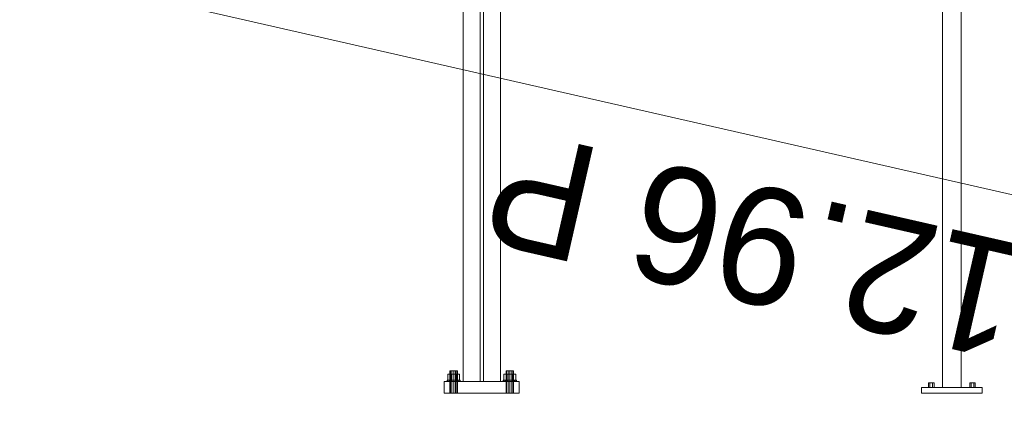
# Model space of a CAD drawing. Header units: millimetres. Extents: x -3490 to 61924, y -72580 to 6847.
# Tile 751 of 1056: x 20618 to 22720, y -67 to 798. Entities that reach past the tile are written whole.
import ezdxf

# ---------------------------------------------------------------- set-up
doc = ezdxf.new("R2010")
doc.units = ezdxf.units.MM
for name, color, linetype, lineweight in [('COTAS_P', 1, 'Continuous', 0), ('lateral_C02', 7, 'Continuous', 0), ('lateral_C10', 7, 'Continuous', 0)]:
    doc.layers.add(name, color=color, linetype=linetype, lineweight=lineweight)
doc.dimstyles.new('R19_100', dxfattribs={"dimtxt": 250, "dimasz": 150, "dimexe": 150, "dimexo": 80, "dimgap": 100, "dimtad": 1, "dimtih": 1, "dimtoh": 1, "dimdsep": 46, "dimcen": 0.09, "dimadec": 0, "dimazin": 0, "dimtfac": 1, "dimtdec": 4, "dimtofl": 0, "dimtmove": 0, "dimatfit": 3, "dimfxl": 1, "dimtolj": 1, "dimtzin": 0, "dimarcsym": 0})

# ---------------------------------------------------------------- blocks, each defined once
blk = doc.blocks.new('DIM_R29_4')
at = {"layer": 'COTAS_P'}
for p, q in [((15248.4, 1279.1), (24311.8, 4109.1)), ((24311.8, 4109.1), (24155.2, 4107.3)), ((24311.8, 4109.1), (24182.1, 4021.4)), ((24580.1, 3250), (24311.8, 4109.1)), ((15248.4, 1279.1), (15378.1, 1366.8)), ((15248.4, 1279.1), (15405, 1280.8)), ((15516.6, 420), (15248.4, 1279.1))]:
    blk.add_line(p, q, dxfattribs=at)
blk.add_text('9495 P', height=250, rotation=17.3406, dxfattribs=at).set_placement((19750.3, 2789.5))
blk = doc.blocks.new('DIM_R29_19')
at = {"layer": 'COTAS_P'}
for p, q in [((18820, 2240), (18620, 1362.5)), ((18620, 1362.5), (18776.2, 1373)), ((27700, -707.5), (18620, 1362.5)), ((18620, 1362.5), (18756.2, 1285.3)), ((27900, 170), (27700, -707.5)), ((27700, -707.5), (27563.7, -630.3)), ((27700, -707.5), (27543.7, -718))]:
    blk.add_line(p, q, dxfattribs=at)
blk.add_text('9312.96 P', height=250, rotation=167.1576, dxfattribs=at).set_placement((23137.7, 230))
blk = doc.blocks.new('DIM_R29_36')
at = {"layer": 'COTAS_P'}
for p, q in [((112.7, 0), (112.7, -2500)), ((61924.1, 0), (61924.1, -2500)), ((112.7, -2500), (262.7, -2455)), ((61924.1, -2500), (61774.1, -2455)), ((112.7, -2500), (61924.1, -2500)), ((112.7, -2500), (262.7, -2545)), ((61924.1, -2500), (61774.1, -2545))]:
    blk.add_line(p, q, dxfattribs=at)
blk.add_text('61811.43 P', height=250, dxfattribs=at).set_placement((31018.4, -2400))

msp = doc.modelspace()

# ---------------------------------------------------------------- linework, layer by layer
at = {"layer": 'lateral_C02'}
for p, q in [((21564.794, 1964.43), (21564.794, 25)), ((21601.294, 1964.43), (21601.294, 25)), ((21608.294, 25), (21608.294, 1964.43)), ((21644.794, 25), (21644.794, 1964.43)), ((21537.866, 48), (21536.794, 48)), ((21536.794, 0), (21536.794, 48)), ((21540.794, 48), (21537.866, 48)), ((21537.866, 0), (21537.866, 48)), ((21544.794, 48), (21540.794, 48)), ((21540.794, 0), (21540.794, 48)), ((21548.794, 48), (21544.794, 48)), ((21544.794, 0), (21544.794, 48)), ((21551.722, 48), (21548.794, 48)), ((21548.794, 0), (21548.794, 48)), ((21552.794, 48), (21551.722, 48)), ((21551.722, 0), (21551.722, 48)), ((21552.794, 48), (21552.794, 0)), ((21657.866, 48), (21656.794, 48)), ((21656.794, 0), (21656.794, 48)), ((21660.794, 48), (21657.866, 48)), ((21657.866, 0), (21657.866, 48)), ((21664.794, 48), (21660.794, 48)), ((21660.794, 0), (21660.794, 48)), ((21668.794, 48), (21664.794, 48)), ((21664.794, 0), (21664.794, 48)), ((21671.722, 48), (21668.794, 48)), ((21668.794, 0), (21668.794, 48)), ((21672.794, 48), (21671.722, 48)), ((21671.722, 0), (21671.722, 48)), ((21672.794, 48), (21672.794, 0)), ((21524.794, 25), (21684.794, 25)), ((21524.794, 25), (21524.794, 0)), ((21531.86, 28), (21530.794, 28)), ((21530.794, 25), (21530.794, 28)), ((21531.86, 25), (21530.794, 25)), ((21534.894, 28), (21531.86, 28)), ((21531.86, 25), (21531.86, 28)), ((21534.894, 25), (21531.86, 25)), ((21538.394, 40.8), (21531.994, 40.8)), ((21531.994, 28), (21531.994, 40.8)), ((21538.394, 28), (21531.994, 28)), ((21539.436, 28), (21534.894, 28)), ((21534.894, 25), (21534.894, 28)), ((21539.436, 25), (21534.894, 25)), ((21551.194, 40.8), (21538.394, 40.8)), ((21538.394, 28), (21538.394, 40.8)), ((21551.194, 28), (21538.394, 28)), ((21544.794, 28), (21539.436, 28)), ((21539.436, 25), (21539.436, 28)), ((21544.794, 25), (21539.436, 25)), ((21550.151, 28), (21544.794, 28)), ((21544.794, 25), (21544.794, 28)), ((21550.151, 25), (21544.794, 25)), ((21554.693, 28), (21550.151, 28)), ((21550.151, 25), (21550.151, 28)), ((21554.693, 25), (21550.151, 25)), ((21557.594, 40.8), (21551.194, 40.8)), ((21551.194, 28), (21551.194, 40.8)), ((21551.194, 28), (21557.594, 28)), ((21557.728, 28), (21554.693, 28)), ((21554.693, 25), (21554.693, 28)), ((21557.728, 25), (21554.693, 25)), ((21557.594, 40.8), (21557.594, 28)), ((21558.794, 28), (21557.728, 28)), ((21557.728, 25), (21557.728, 28)), ((21557.728, 25), (21558.794, 25)), ((21558.794, 28), (21558.794, 25)), ((21564.794, 25), (21644.794, 25)), ((21601.294, 25), (21608.294, 25)), ((21651.86, 28), (21650.794, 28)), ((21650.794, 25), (21650.794, 28)), ((21651.86, 25), (21650.794, 25)), ((21654.894, 28), (21651.86, 28)), ((21651.86, 25), (21651.86, 28)), ((21654.894, 25), (21651.86, 25)), ((21658.394, 40.8), (21651.994, 40.8)), ((21651.994, 28), (21651.994, 40.8)), ((21658.394, 28), (21651.994, 28)), ((21659.436, 28), (21654.894, 28)), ((21654.894, 25), (21654.894, 28)), ((21659.436, 25), (21654.894, 25)), ((21671.194, 40.8), (21658.394, 40.8)), ((21658.394, 28), (21658.394, 40.8)), ((21671.194, 28), (21658.394, 28)), ((21664.794, 28), (21659.436, 28)), ((21659.436, 25), (21659.436, 28)), ((21664.794, 25), (21659.436, 25)), ((21670.151, 28), (21664.794, 28)), ((21664.794, 25), (21664.794, 28)), ((21670.151, 25), (21664.794, 25)), ((21674.693, 28), (21670.151, 28)), ((21670.151, 25), (21670.151, 28)), ((21674.693, 25), (21670.151, 25)), ((21677.594, 40.8), (21671.194, 40.8)), ((21671.194, 28), (21671.194, 40.8)), ((21671.194, 28), (21677.594, 28)), ((21677.728, 28), (21674.693, 28)), ((21674.693, 25), (21674.693, 28)), ((21677.728, 25), (21674.693, 25)), ((21677.594, 40.8), (21677.594, 28)), ((21678.794, 28), (21677.728, 28)), ((21677.728, 25), (21677.728, 28)), ((21677.728, 25), (21678.794, 25)), ((21678.794, 28), (21678.794, 25)), ((21684.794, 0), (21684.794, 25)), ((21524.794, 0), (21684.794, 0)), ((21537.866, 0), (21536.794, 0)), ((21540.794, 0), (21537.866, 0)), ((21544.794, 0), (21540.794, 0)), ((21548.794, 0), (21544.794, 0)), ((21551.722, 0), (21548.794, 0)), ((21551.722, 0), (21552.794, 0)), ((21657.866, 0), (21656.794, 0)), ((21660.794, 0), (21657.866, 0)), ((21664.794, 0), (21660.794, 0)), ((21668.794, 0), (21664.794, 0)), ((21671.722, 0), (21668.794, 0)), ((21671.722, 0), (21672.794, 0))]:
    msp.add_line(p, q, dxfattribs=at)
at = {"layer": 'lateral_C10'}
for p, q in [((22588.409, 1257.824), (22588.409, 12)), ((22628.409, 12), (22628.409, 1248.705)), ((22561.409, 22), (22558.409, 22)), ((22558.409, 12), (22558.409, 22)), ((22567.409, 22), (22561.409, 22)), ((22561.409, 12), (22561.409, 22)), ((22570.409, 22), (22567.409, 22)), ((22567.409, 12), (22567.409, 22)), ((22570.409, 22), (22570.409, 12)), ((22649.409, 22), (22646.409, 22)), ((22646.409, 12), (22646.409, 22)), ((22655.409, 22), (22649.409, 22)), ((22649.409, 12), (22649.409, 22)), ((22658.409, 22), (22655.409, 22)), ((22655.409, 12), (22655.409, 22)), ((22658.409, 22), (22658.409, 12)), ((22543.409, 12), (22673.409, 12)), ((22543.409, 12), (22543.409, 0)), ((22543.409, 0), (22673.409, 0)), ((22561.409, 12), (22558.409, 12)), ((22567.409, 12), (22561.409, 12)), ((22567.409, 12), (22570.409, 12)), ((22588.409, 12), (22628.409, 12)), ((22649.409, 12), (22646.409, 12)), ((22655.409, 12), (22649.409, 12)), ((22655.409, 12), (22658.409, 12)), ((22673.409, 0), (22673.409, 12))]:
    msp.add_line(p, q, dxfattribs=at)

# ---------------------------------------------------------------- dimensions: what is measured, and where the dimension line sits
at = {"layer": 'COTAS_P'}
for p1, p2, distance, picture, middle in [((15516.618, 420), (24580.067, 3250), 900, 'DIM_R29_4', (19780.096, 2694.095)), ((27900, 170), (18820, 2240), 900, 'DIM_R29_19', (23159.956, 327.514)), ((112.7, 0), (61924.134, 0), -2500, 'DIM_R29_36', (31018.417, -2500))]:
    dim = msp.add_aligned_dim(p1=p1, p2=p2, distance=distance, text='<> P', dimstyle='R19_100', dxfattribs=at)
    dim.commit()
    dim.dimension.update_dxf_attribs({"geometry": picture, "text_midpoint": middle})

doc.saveas('drawing.dxf')
